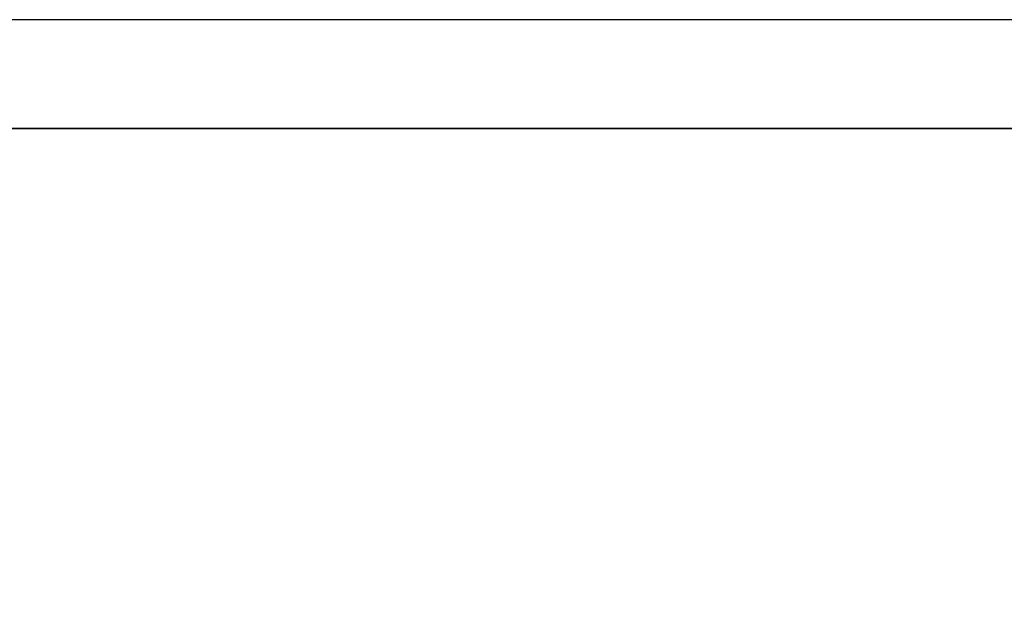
# Model space of a CAD drawing. Header units: millimetres. Extents: x -625 to 3725, y -115 to 86.
# Tile 620 of 656: x 2576 to 2592, y -10 to 0. Entities that reach past the tile are written whole.
import ezdxf

# ---------------------------------------------------------------- set-up
doc = ezdxf.new("R2010")
doc.units = ezdxf.units.MM
doc.layers.add('151', color=7, linetype='Continuous', true_color=0xffffff)

# ---------------------------------------------------------------- blocks, each defined once
blk = doc.blocks.new('UG_SURFACE_003')
at = {"layer": '151', "color": 252, "linetype": 'Continuous', "lineweight": 35}
for points in [[(3725, -14, 2237), (3725, 86, 2237), (2275, 86, 2237), (2275, -14, 2237)], [(2425, -14, 2087), (2425, 86, 2087), (3575, 86, 2087), (3575, -14, 2087)]]:
    blk.add_3dface(points, dxfattribs=at)
blk = doc.blocks.new('UG_SURFACE_109')
at = {"layer": '151', "color": 32, "linetype": 'Continuous', "lineweight": 35}
for points in [[(2491, -34, 2017), (3509, -34, 2017), (3509, 0, 2017), (2491, 0, 2017)], [(2491, 0, 2), (3509, 0, 2), (3509, -2), (2491, -2)], [(3509, -2), (3509, -13), (2491, -13), (2491, -2)]]:
    blk.add_3dface(points, dxfattribs=at)
blk = doc.blocks.new('UG_SURFACE_123')
at = {"layer": '151', "color": 14, "linetype": 'Continuous', "lineweight": 35}
for points in [[(3556.8, -17.75, 2066.8), (3556.8, 11.25, 2066.8), (2443.2, 11.25, 2066.8), (2443.2, -17.75, 2066.8)], [(3552.75, 8.5, 2062.75), (3552.75, -29.75, 2062.75), (2447.25, -29.75, 2062.75), (2447.25, 8.5, 2062.75)]]:
    blk.add_3dface(points, dxfattribs=at)
blk = doc.blocks.new('UG_SURFACE_124')
at = {"layer": '151', "color": 7, "linetype": 'Continuous', "lineweight": 35}
for points in [[(2447.25, 8.25, 2062.75), (2447.25, -29.75, 2062.75), (3552.75, -29.75, 2062.75), (3552.75, 8.25, 2062.75)], [(3552.5, 8.25, 2062.5), (3552.5, -29.75, 2062.5), (2447.5, -29.75, 2062.5), (2447.5, 8.25, 2062.5)]]:
    blk.add_3dface(points, dxfattribs=at)
blk = doc.blocks.new('UG_SURFACE_133')
at = {"layer": '151', "color": 31, "linetype": 'Continuous', "lineweight": 35}
for points in [[(3561.25, -17.75, 2071.25), (3561.25, 67.25, 2071.25), (2438.75, 67.25, 2071.25), (2438.75, -17.75, 2071.25)], [(3556.75, 13.25, 2066.75), (3556.75, -17.75, 2066.75), (2443.25, -17.75, 2066.75), (2443.25, 13.25, 2066.75)], [(3552.25, -27.75, 2062.25), (3552.25, 13.25, 2062.25), (2447.75, 13.25, 2062.25), (2447.75, -27.75, 2062.25)], [(3513.25, 3.25, 2023.25), (3513.25, -27.75, 2023.25), (2486.75, -27.75, 2023.25), (2486.75, 3.25, 2023.25)]]:
    blk.add_3dface(points, dxfattribs=at)
blk = doc.blocks.new('UG_SURFACE_135')
at = {"layer": '151', "color": 7, "linetype": 'Continuous', "lineweight": 35}
for points in [[(2486.75, 2.75, 2023.25), (2486.75, -27.75, 2023.25), (3513.25, -27.75, 2023.25), (3513.25, 2.75, 2023.25)], [(3513, 2.75, 2023), (3513, -27.75, 2023), (2487, -27.75, 2023), (2487, 2.75, 2023)]]:
    blk.add_3dface(points, dxfattribs=at)

msp = doc.modelspace()

# ---------------------------------------------------------------- linework, layer by layer
at = {"layer": '151', "color": 251, "linetype": 'Continuous', "lineweight": -3, "true_color": 0x636466}
for p, q in [((3512.484, -0.256, 2022.484), (2487.516, -0.256, 2022.484)), ((3505.172, -0.256, 2015.172), (2494.828, -0.256, 2015.172)), ((2491, -2), (3509, -2))]:
    msp.add_line(p, q, dxfattribs=at)

# ---------------------------------------------------------------- block references
for name in ['UG_SURFACE_003', 'UG_SURFACE_109', 'UG_SURFACE_133', 'UG_SURFACE_123', 'UG_SURFACE_124', 'UG_SURFACE_135']:
    msp.add_blockref(name, (0, 0), dxfattribs=at)

doc.saveas('drawing.dxf')
